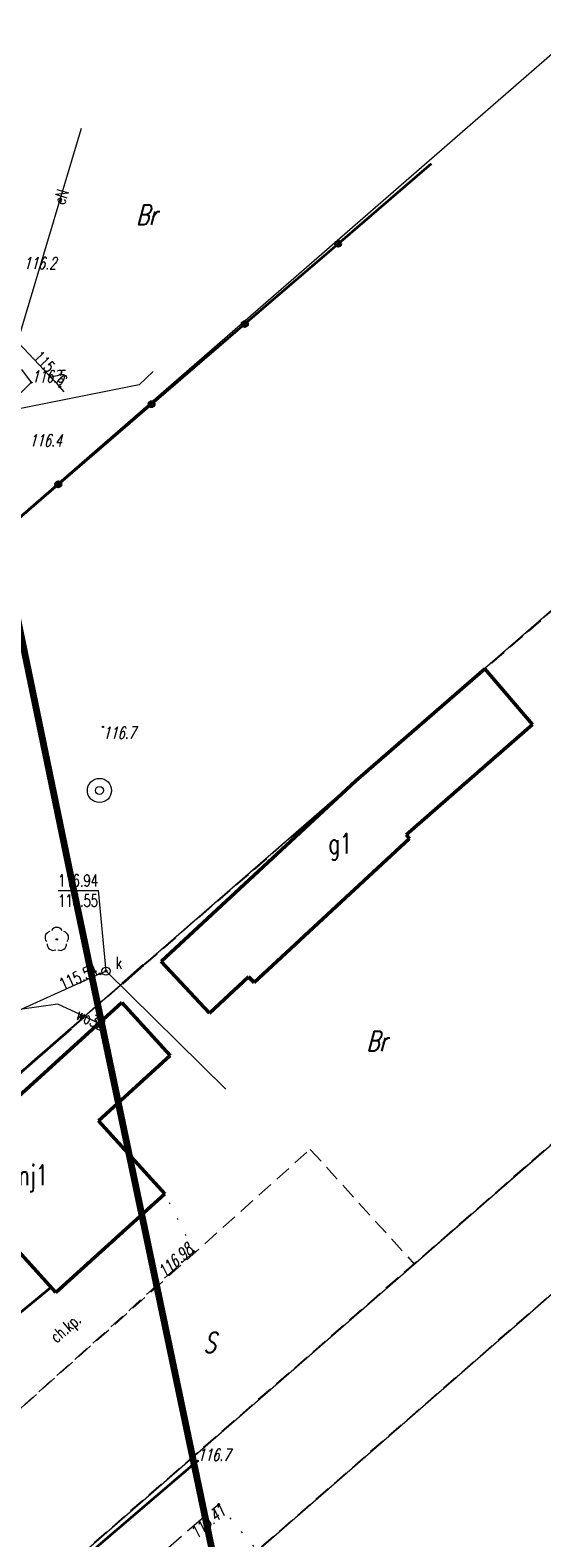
# Model space of a CAD drawing. Header units: metres. Extents: x -712710 to 14443962, y 4588558 to 14849904.
# Tile 412 of 656: x 7507209 to 7507241, y 5886962 to 5887055. Entities that reach past the tile are written whole.
import ezdxf
from ezdxf.enums import TextEntityAlignment as Align

# ---------------------------------------------------------------- set-up
doc = ezdxf.new("R2010")
doc.units = ezdxf.units.M
doc.header["$MEASUREMENT"] = 0
for name, pattern in [('1', [0, 0]), ('2_14', [1, 0, -1]), ('2_KTCR02', [1.5, 1, -0.5]), ('2_KTJZ01', [2, 1.5, -0.5]), ('3_EGBB01', [0]), ('4_1', [0]), ('4_SUPE_01', [0]), ('4_SUPK_01', [0]), ('4_SUPW_01', [0]), ('UOP', [1.5, 1, -0.5])]:
    doc.linetypes.add(name, pattern=pattern)
doc.layers.get('0').update_dxf_attribs({"color": 250, "linetype": 'CONTINUOUS', "lineweight": 100})
doc.layers.get('Defpoints').update_dxf_attribs({"linetype": 'CONTINUOUS'})
doc.layers.add('#RAMKA 2', color=133, linetype='1', lineweight=60, plot=False)
for name, color, linetype, lineweight in [('Dzialki', 7, '1', 13), ('EGBB_E_T_0', 7, 'CONTINUOUS', 25), ('EGBB_L_0', 7, '3_EGBB01', 50), ('Kontury', 3, 'UOP', 25), ('KTCR_E_T_1', 7, 'CONTINUOUS', 15), ('KTCR_L_1', 7, '2_KTCR02', 18), ('KTJZ_L_0', 7, '2_KTJZ01', 18), ('KTOK_L_4', 7, 'CONTINUOUS', 35), ('Numery_uzytkow', 3, 'CONTINUOUS', 13), ('OBOP_T_1', 3, 'CONTINUOUS', 18), ('RTPW_T_0', 7, 'CONTINUOUS', 15), ('RTPW_T_1', 7, 'CONTINUOUS', 15), ('SUPE_E_T_3', 1, 'CONTINUOUS', 15), ('SUPE_L_3', 1, '4_SUPE_01', 18), ('SUPK_L_1', 34, '4_SUPK_01', 18), ('SUPK_L_4', 34, '4_SUPK_01', 18), ('SUPW_E_T_0', 5, 'CONTINUOUS', 15), ('SUPW_L_0', 5, '4_SUPW_01', 18), ('SUTK_T_0', 7, 'CONTINUOUS', 18), ('SUUK_E_T_3', 7, 'CONTINUOUS', 15), ('SUUK_T_4', 7, 'CONTINUOUS', 18), ('SUUW_T_1', 7, 'CONTINUOUS', 18), ('Uzytki', 3, 'UOP', 18), ('ZAKRES_L_2', 2, '1', 100)]:
    doc.layers.add(name, color=color, linetype=linetype, lineweight=lineweight)
doc.styles.get("Standard").update_dxf_attribs({"font": 'Simplex.SHX', "width": 0.75})
doc.dimstyles.new('RAMA', dxfattribs={"dimtxt": 20, "dimasz": 1, "dimexe": 1, "dimexo": 1, "dimgap": 1, "dimtad": 1, "dimlfac": 2, "dimtxsty": 'Standard', "dimcen": 2.5, "dimadec": 0, "dimazin": 0, "dimtfac": 1, "dimtmove": 0, "dimatfit": 3, "dimfxl": 1, "dimarcsym": 0})

# ---------------------------------------------------------------- blocks, each defined once
blk = doc.blocks.new('2_OBOP02_01')
at = {"linetype": 'Continuous', "lineweight": 18}
blk.add_circle((0, 0), 0.045, dxfattribs=at)
for centre, start, end in [((-0.357, 0.116), 102.14447, 221.86002), ((0, 0.375), 30.14012, 149.85988), ((0.357, 0.116), 318.13998, 77.85553), ((-0.22, -0.303), 174.14818, 293.85423), ((0.22, -0.303), 246.14577, 5.85182)]:
    blk.add_arc(centre, 0.375, start, end, dxfattribs=at)
blk = doc.blocks.new('2_RTPW01')
at = {"linetype": 'Continuous'}
blk.add_circle((0, 0), 0.045, dxfattribs=at)
blk = doc.blocks.new('2_RTPW02')
at = {"linetype": 'Continuous'}
blk.add_circle((0, 0), 0.045, dxfattribs=at)
blk = doc.blocks.new('4_SUPS01_05')
at = {"linetype": 'Continuous'}
blk.add_circle((0, 0), 0.0625, dxfattribs=at)
blk = doc.blocks.new('4_SUUS22_01')
at = {"linetype": 'Continuous'}
blk.add_circle((0, 0), 0.25, dxfattribs=at)
blk = doc.blocks.new('4_SUUS13')
at = {"linetype": 'Continuous'}
for radius in [0.75, 0.25]:
    blk.add_circle((0, 0), radius, dxfattribs=at)
blk = doc.blocks.new('*D485')
at = {"layer": '#RAMKA 2', "color": 0, "lineweight": -2}
for p, q in [((7507079.563, 5887407.537), (7507103.092, 5887419.779)), ((7507102.667, 5887418.43), (7507355.606, 5886932.297)), ((7507333.426, 5886919.629), (7507356.954, 5886931.871))]:
    blk.add_line(p, q, dxfattribs=at)
at = {"layer": '#RAMKA 2', "color": 0}
for points in [[(7507102.814, 5887418.507), (7507102.519, 5887418.353), (7507102.205, 5887419.317)], [(7507355.458, 5886932.22), (7507355.753, 5886932.374), (7507356.067, 5886931.41)]]:
    blk.add_solid(points, dxfattribs=at)
at = {"layer": 'Defpoints', "color": 0}
for p in [(7507078.676, 5887407.075), (7507356.067, 5886931.41), (7507332.539, 5886919.168)]:
    blk.add_point(p, dxfattribs=at)
at = {"layer": '#RAMKA 2', "color": 0, "insert": (7507229.136, 5887175.364), "char_height": 20, "attachment_point": 5, "rotation": 297.48832}
blk.add_mtext('1100', dxfattribs=at)

msp = doc.modelspace()

# ---------------------------------------------------------------- linework, layer by layer
at = {"layer": 'Dzialki'}
for p, q in [((7507193.36, 5887012.4), (7507544.43, 5887317.68)), ((7507205.15, 5886945.68), (7507588.25, 5887279.85)), ((7507301.66, 5887072.03), (7507199.48, 5886983.24)), ((7507204.97, 5886954.82), (7507317.95, 5887053.36))]:
    msp.add_line(p, q, dxfattribs=at)
at = {"layer": 'EGBB_L_0', "linetype": '3_EGBB01'}
for p, q in [((7507237.07, 5887015.89), (7507229.08, 5887008.96)), ((7507240.04, 5887012.44), (7507237.07, 5887015.89)), ((7507232.2, 5887005.6), (7507240.04, 5887012.44)), ((7507229.08, 5887008.96), (7507217.01, 5886997.75)), ((7507232.4, 5887005.38), (7507232.2, 5887005.6)), ((7507222.77, 5886996.45), (7507232.4, 5887005.38)), ((7507217.01, 5886997.75), (7507220, 5886994.55)), ((7507220, 5886994.55), (7507222.43, 5886996.81)), ((7507222.43, 5886996.81), (7507222.77, 5886996.45)), ((7507203.39, 5886985.05), (7507214.58, 5886995.21)), ((7507214.58, 5886995.21), (7507217.58, 5886991.92)), ((7507217.58, 5886991.92), (7507213.13, 5886987.88)), ((7507213.13, 5886987.88), (7507217.24, 5886983.36)), ((7507210.49, 5886977.24), (7507203.39, 5886985.05)), ((7507217.24, 5886983.36), (7507210.49, 5886977.24))]:
    msp.add_line(p, q, dxfattribs=at)
at = {"layer": 'Kontury'}
for p, q in [((7507205.15, 5886945.68), (7507588.25, 5887279.85)), ((7507301.66, 5887072.03), (7507199.48, 5886983.24)), ((7507204.97, 5886954.82), (7507317.95, 5887053.36))]:
    msp.add_line(p, q, dxfattribs=at)
at = {"layer": 'KTCR_L_1', "linetype": '2_KTCR02'}
for p, q in [((7507208.976, 5887033.652), (7507206.799, 5887036.594)), ((7507208.232, 5887032.922), (7507208.976, 5887033.652)), ((7507217.24, 5886983.36), (7507210.49, 5886977.24)), ((7507204.98, 5886967.06), (7507219.06, 5886979.77)), ((7507210.19, 5886977.57), (7507205.03, 5886973.34)), ((7507210.49, 5886977.24), (7507210.19, 5886977.57))]:
    msp.add_line(p, q, dxfattribs=at)
at = {"layer": 'KTCR_L_1', "linetype": '2_14'}
msp.add_line((7507219.06, 5886979.77), (7507217.24, 5886983.36), dxfattribs=at)
at = {"layer": 'KTJZ_L_0', "linetype": '2_KTJZ01'}
msp.add_line((7507211.09, 5886955.91), (7507220.58, 5886964.12), dxfattribs=at)
at = {"layer": 'KTJZ_L_0', "linetype": '2_14'}
msp.add_line((7507220.58, 5886964.12), (7507222.82, 5886961.38), dxfattribs=at)
at = {"layer": 'KTOK_L_4'}
for p, q in [((7507227.98029, 5887042.24901), (7507233.76033, 5887047.21951)), ((7507222.20024, 5887037.27851), (7507227.98029, 5887042.24901)), ((7507216.42019, 5887032.308), (7507222.20024, 5887037.27851)), ((7507210.64014, 5887027.3375), (7507216.42019, 5887032.308)), ((7507204.8601, 5887022.367), (7507210.64014, 5887027.3375)), ((7507214.62004, 5886996.39604), (7507215.92, 5886997.543)), ((7507211.41, 5886993.59), (7507205.13, 5886988.09)), ((7507205.03, 5886973.34), (7507210.19, 5886977.57)), ((7507213.005, 5886961.44), (7507219.27, 5886966.8))]:
    msp.add_line(p, q, dxfattribs=at)
for centre in [(7507227.98029, 5887042.24901), (7507222.20024, 5887037.27851), (7507216.42019, 5887032.308), (7507210.64014, 5887027.3375)]:
    msp.add_circle(centre, 0.17, dxfattribs=at)
at = {"layer": 'SUPE_L_3', "linetype": '4_SUPE_01'}
msp.add_line((7507206.37251, 5887030.37117), (7507212.07298, 5887049.42003), dxfattribs=at)
at = {"layer": 'SUPK_L_1', "linetype": '4_SUPK_01'}
for q in [(7507216.509, 5887034.338), (7507205.60278, 5887031.48999)]:
    msp.add_line((7507215.641, 5887033.505), q, dxfattribs=at)
at = {"layer": 'SUPK_L_1', "linetype": '4_1'}
for p, q in [((7507216.509, 5887034.338), (7507215.641, 5887033.505)), ((7507215.641, 5887033.505), (7507205.60278, 5887031.48999))]:
    msp.add_line(p, q, dxfattribs=at)
at = {"layer": 'SUPK_L_4', "linetype": '4_SUPK_01'}
for p, q in [((7507210.72727, 5887033.38213), (7507204.814, 5887039.658)), ((7507211.011, 5887033.081), (7507210.72727, 5887033.38213)), ((7507213.596, 5886997.158), (7507213.22288, 5886996.98967)), ((7507221.028, 5886989.852), (7507213.596, 5886997.158)), ((7507213.22288, 5886996.98967), (7507196.97292, 5886989.65874))]:
    msp.add_line(p, q, dxfattribs=at)
at = {"layer": 'SUPK_L_4', "linetype": '4_1'}
for p, q in [((7507210.72727, 5887033.38213), (7507204.814, 5887039.658)), ((7507211.011, 5887033.081), (7507210.72727, 5887033.38213)), ((7507213.596, 5886997.158), (7507213.22288, 5886996.98967)), ((7507221.028, 5886989.852), (7507213.596, 5886997.158)), ((7507213.22288, 5886996.98967), (7507196.97292, 5886989.65874))]:
    msp.add_line(p, q, dxfattribs=at)
at = {"layer": 'SUPW_L_0', "linetype": '4_SUPW_01'}
for p, q in [((7507210.61262, 5886995.12015), (7507207.08568, 5886994.61535)), ((7507212.26546, 5886994.35001), (7507210.61262, 5886995.12015)), ((7507212.26546, 5886994.35001), (7507213.17221, 5886993.92752))]:
    msp.add_line(p, q, dxfattribs=at)
at = {"layer": 'SUPW_L_0', "linetype": '4_1'}
for p, q in [((7507210.61262, 5886995.12015), (7507207.08568, 5886994.61535)), ((7507212.26546, 5886994.35001), (7507210.61262, 5886995.12015)), ((7507212.26546, 5886994.35001), (7507213.17221, 5886993.92752))]:
    msp.add_line(p, q, dxfattribs=at)
at = {"layer": 'SUTK_T_0', "linetype": 'Continuous'}
for p in [(7507210.62823, 5887002.15338), (7507213.596, 5886997.158)]:
    msp.add_line(p, (7507213.12536, 5887002.15338), dxfattribs=at)
at = {"layer": 'Uzytki'}
for p, q in [((7507263, 5887038.43), (7507199.48, 5886983.24)), ((7507232.7, 5886979), (7507279.28, 5887019.63)), ((7507202.96, 5886965.25), (7507226.25, 5886986.11)), ((7507226.25, 5886986.11), (7507232.7, 5886979)), ((7507204.97, 5886954.82), (7507232.7, 5886979))]:
    msp.add_line(p, q, dxfattribs=at)
at = {"layer": 'ZAKRES_L_2', "linetype": '1'}
for p, q in [((7507203.71303, 5887040.20277), (7507211.38111, 5887003.18444)), ((7507211.38111, 5887003.18444), (7507221.34199, 5886955.58377))]:
    msp.add_line(p, q, dxfattribs=at)

# ---------------------------------------------------------------- block references
at = {"layer": 'OBOP_T_1'}
msp.add_blockref('2_OBOP02_01', (7507210.54678, 5886999.12439), dxfattribs=at)
at = {"layer": 'RTPW_T_0'}
for p in [(7507208.976, 5887033.652), (7507213.40248, 5887012.30204), (7507219.27, 5886966.8)]:
    msp.add_blockref('2_RTPW01', p, dxfattribs=at)
at = {"layer": 'RTPW_T_1'}
for p, rotation in [((7507219.06, 5886979.77), 42.07253459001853), ((7507220.58, 5886964.12), 40.86378235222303)]:
    msp.add_blockref('2_RTPW02', p, dxfattribs=dict(at, rotation=rotation))
at = {"layer": 'SUTK_T_0'}
for p in [(7507210.72727, 5887033.38213), (7507213.596, 5886997.158), (7507213.22288, 5886996.98967)]:
    msp.add_blockref('4_SUPS01_05', p, dxfattribs=at)
at = {"layer": 'SUUK_T_4', "lineweight": 120, "rotation": 230.4455045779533}
msp.add_blockref('4_SUUS22_01', (7507213.596, 5886997.158), dxfattribs=at)
at = {"layer": 'SUUW_T_1', "rotation": 0.4017417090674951}
msp.add_blockref('4_SUUS13', (7507213.1901, 5887008.36002), dxfattribs=at)

# ---------------------------------------------------------------- texts
at = {"layer": 'EGBB_E_T_0', "width": 0.7}
for s, p in [('g1', (7507228.11111, 5887005.69889)), ('mj1', (7507208.865, 5886985.14303))]:
    msp.add_text(s, height=1.25, dxfattribs=at).set_placement(p, align=Align.TOP_CENTER)
at = {"layer": 'KTCR_E_T_1', "width": 0.7}
msp.add_text('ch.kp.', height=0.75, rotation=41.0090741, dxfattribs=at).set_placement((7507211.16145, 5886974.94725), align=Align.MIDDLE)
at = {"layer": 'Numery_uzytkow', "oblique": 15, "width": 0.7}
for s, p in [('Br', (7507216.1, 5887044.04)), ('Br', (7507230.37, 5886992.82)), ('S', (7507220.02, 5886974.13))]:
    msp.add_text(s, height=1.25, dxfattribs=at).set_placement(p, align=Align.MIDDLE)
at = {"layer": 'RTPW_T_0', "oblique": 15, "width": 0.7}
for s, p in [('116.2', (7507208.483, 5887040.671)), ('116.5', (7507208.976, 5887033.652)), ('116.4', (7507208.84, 5887029.685)), ('116.7', (7507219.27, 5886966.8))]:
    msp.add_text(s, height=0.75, dxfattribs=at).set_placement(p)
msp.add_text('116.7', height=0.75, rotation=0.4017417, dxfattribs=at).set_placement((7507213.40248, 5887012.30204), align=Align.TOP_LEFT)
at = {"layer": 'RTPW_T_1', "oblique": 15, "width": 0.7}
msp.add_text('116.98', height=0.75, rotation=42.0725346, dxfattribs=at).set_placement((7507219.06, 5886979.77), align=Align.RIGHT)
msp.add_text('116.41', height=0.75, rotation=40.8637824, dxfattribs=at).set_placement((7507220.58, 5886964.12), align=Align.TOP_RIGHT)
at = {"layer": 'SUPE_E_T_3', "width": 0.7}
msp.add_text('eN', height=0.75, rotation=73.341004, dxfattribs=at).set_placement((7507210.80098, 5887045.16964), align=Align.MIDDLE)
at = {"layer": 'SUPW_E_T_0', "width": 0.7}
msp.add_text('wo32', height=0.75, rotation=335.0169968, dxfattribs=at).set_placement((7507212.65676, 5886994.16769), align=Align.MIDDLE)
at = {"layer": 'SUTK_T_0', "width": 0.7}
for s, rotation, p in [('115.26', 313.2960715, (7507209.5793, 5887035.69416)), ('115.54', 24.2818316, (7507210.61351, 5886996.63528))]:
    msp.add_text(s, height=0.75, rotation=rotation, dxfattribs=at).set_placement(p, align=Align.TOP_LEFT)
for s, p in [('116.94', (7507210.62823, 5887003.15338)), ('115.55', (7507210.62823, 5887001.90338))]:
    msp.add_text(s, height=0.75, dxfattribs=at).set_placement(p, align=Align.TOP_LEFT)
at = {"layer": 'SUUK_E_T_3', "width": 0.7}
msp.add_text('k', height=0.75, dxfattribs=at).set_placement((7507214.20141, 5886997.30301))

# ---------------------------------------------------------------- dimensions: what is measured, and where the dimension line sits
at = {"layer": '#RAMKA 2'}
dim = msp.add_aligned_dim(p1=(7507078.67639, 5887407.07531), p2=(7507332.53864, 5886919.16758), distance=26.52287, dimstyle='RAMA', dxfattribs=at)
dim.commit()
dim.dimension.update_dxf_attribs({"geometry": '*D485', "text_midpoint": (7507229.13609, 5887175.36355)})

doc.saveas('drawing.dxf')
